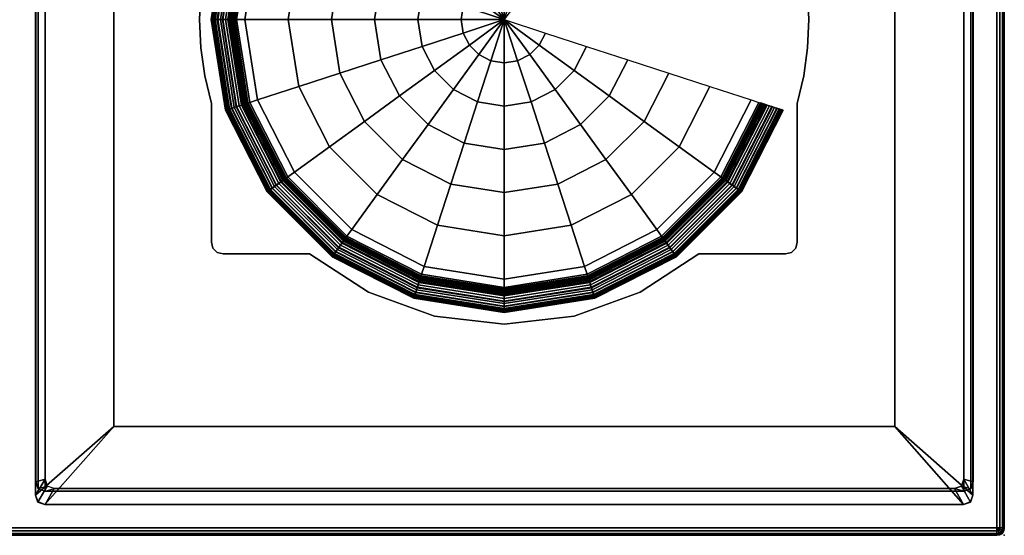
# Model space of a CAD drawing. Header units: inches. Extents: x 82 to 767, y -5 to 263.
# Tile 687 of 1056: x 667.5 to 669.57, y 105.03 to 106.11. Entities that reach past the tile are written whole.
import ezdxf
from ezdxf.enums import TextEntityAlignment as Align

# ---------------------------------------------------------------- set-up
doc = ezdxf.new("R2010")
doc.units = ezdxf.units.IN
doc.header["$MEASUREMENT"] = 0
for name, color, linetype in [('A-FURN-3-COLLECTION-NAAN-TABLE-BASE-LEGS-FOOT', 35, 'Continuous'), ('A-FURN-3-COLLECTION-NAAN-TABLE-BASE-LEGS-GLIDE', 49, 'Continuous'), ('A-FURN-3-COLLECTION-NAAN-TABLE-BASE-LEGS-HORIZONTAL', 45, 'Continuous'), ('A-FURN-3-COLLECTION-NAAN-TABLE-BASE-LEGS-VERTICAL', 45, 'Continuous'), ('A-FURN-3-COLLECTION-NAAN-TABLE-TOP-EDGE', 33, 'Continuous'), ('A-FURN-3-COLLECTION-NAAN-TABLE-TOP-SURFACE-BOTTOM', 33, 'Continuous'), ('A-FURN-3-COLLECTION-NAAN-TABLE-TOP-SURFACE-TOP', 33, 'Continuous'), ('A-FURN-3-NODE', 7, 'Continuous'), ('A-FURN-HAWORTH-ATT', 7, 'Continuous')]:
    doc.layers.add(name, color=color, linetype=linetype)
doc.styles.get("Standard").update_dxf_attribs({"font": 'arial.ttf'})

# ---------------------------------------------------------------- blocks, each defined once
blk = doc.blocks.new('HCCS-NNTC-2F-3D-3')
at = {"layer": 'A-FURN-3-COLLECTION-NAAN-TABLE-BASE-LEGS-FOOT'}
for points in [[(45.2155, -16.6863, 0.3449), (45.2155, -16.6863, 0.2976), (45.2155, -18.6156, 0.2976), (45.2155, -18.6156, 0.3449)], [(45.3797, -16.8308, 0.1546), (45.3797, -18.4711, 0.1546), (45.2155, -18.6156, 0.2976), (45.2155, -16.6863, 0.2976)], [(47.02, -18.4711, 0.1546), (47.02, -16.8308, 0.1546), (47.1842, -16.6863, 0.2976), (47.1842, -18.6156, 0.2976)], [(47.1842, -18.6156, 0.3449), (47.1842, -18.6156, 0.2976), (47.1842, -16.6863, 0.2976), (47.1842, -16.6863, 0.3449)], [(45.5846, -18.0844, 0.3096), (45.5846, -18.0844, 0.1546), (45.5846, -17.7926, 0.1546), (45.5846, -17.7926, 0.3096)], [(46.8151, -17.7926, 0.3096), (46.8151, -17.7926, 0.1546), (46.8151, -18.0844, 0.1546), (46.8151, -18.0844, 0.3096)], [(45.791, -18.109, 0.3096), (45.791, -18.109, 0.1546), (45.6092, -18.109, 0.1546), (45.6092, -18.109, 0.3096)], [(46.7905, -18.109, 0.3096), (46.7905, -18.109, 0.1546), (46.6087, -18.109, 0.1546), (46.6087, -18.109, 0.3096)], [(45.3797, -18.4711, 0.1546), (45.2351, -18.6353, 0.2976), (45.2212, -18.6296, 0.2976), (45.2155, -18.6156, 0.2976)], [(45.3797, -18.4711, 0.1546), (47.02, -18.4711, 0.1546), (47.1645, -18.6353, 0.2976), (45.2351, -18.6353, 0.2976)], [(47.02, -18.4711, 0.1546), (47.1842, -18.6156, 0.2976), (47.1784, -18.6296, 0.2976), (47.1645, -18.6353, 0.2976)], [(45.2351, -18.6353, 0.3449), (45.2351, -18.6353, 0.2976), (47.1645, -18.6353, 0.2976), (47.1645, -18.6353, 0.3449)]]:
    blk.add_3dface(points, dxfattribs=at)
for points, invisible_edges in [([(45.56, -17.6168, 0.1546), (45.3797, -18.4711, 0.1546), (45.3797, -16.8308, 0.1546)], 9), ([(47.02, -18.4711, 0.1546), (46.8397, -17.6168, 0.1546), (47.02, -16.8308, 0.1546)], 3), ([(45.3797, -18.4711, 0.1546), (45.56, -17.6168, 0.1546), (45.5627, -17.6761, 0.1546)], 9), ([(47.02, -18.4711, 0.1546), (46.8369, -17.6761, 0.1546), (46.8397, -17.6168, 0.1546)], 9), ([(45.3797, -18.4711, 0.1546), (45.5627, -17.6761, 0.1546), (45.571, -17.7349, 0.1546)], 9), ([(47.02, -18.4711, 0.1546), (46.8287, -17.7349, 0.1546), (46.8369, -17.6761, 0.1546)], 9), ([(45.3797, -18.4711, 0.1546), (45.571, -17.7349, 0.1546), (45.5846, -17.7926, 0.1546)], 9), ([(47.02, -18.4711, 0.1546), (46.8151, -17.7926, 0.1546), (46.8287, -17.7349, 0.1546)], 9), ([(45.3797, -18.4711, 0.1546), (45.5846, -17.7926, 0.1546), (45.5846, -18.0844, 0.1546)], 9), ([(47.02, -18.4711, 0.1546), (46.8151, -18.0844, 0.1546), (46.8151, -17.7926, 0.1546)], 9), ([(45.3797, -18.4711, 0.1546), (45.5846, -18.0844, 0.1546), (45.5879, -18.0967, 0.1546)], 9), ([(47.02, -18.4711, 0.1546), (46.8118, -18.0967, 0.1546), (46.8151, -18.0844, 0.1546)], 9), ([(45.3797, -18.4711, 0.1546), (45.5879, -18.0967, 0.1546), (45.5969, -18.1057, 0.1546)], 9), ([(45.3797, -18.4711, 0.1546), (45.5969, -18.1057, 0.1546), (45.6092, -18.109, 0.1546)], 9), ([(45.3797, -18.4711, 0.1546), (45.6092, -18.109, 0.1546), (45.791, -18.109, 0.1546)], 9), ([(45.3797, -18.4711, 0.1546), (45.791, -18.109, 0.1546), (45.9146, -18.1896, 0.1546)], 9), ([(47.02, -18.4711, 0.1546), (46.4851, -18.1896, 0.1546), (46.6087, -18.109, 0.1546)], 9), ([(47.02, -18.4711, 0.1546), (46.6087, -18.109, 0.1546), (46.7905, -18.109, 0.1546)], 9), ([(47.02, -18.4711, 0.1546), (46.7905, -18.109, 0.1546), (46.8028, -18.1057, 0.1546)], 9), ([(47.02, -18.4711, 0.1546), (46.8028, -18.1057, 0.1546), (46.8118, -18.0967, 0.1546)], 9), ([(45.3797, -18.4711, 0.1546), (45.9146, -18.1896, 0.1546), (46.0533, -18.2397, 0.1546)], 9), ([(47.02, -18.4711, 0.1546), (46.3464, -18.2397, 0.1546), (46.4851, -18.1896, 0.1546)], 9), ([(45.3797, -18.4711, 0.1546), (46.0533, -18.2397, 0.1546), (46.1998, -18.2567, 0.1546)], 9), ([(47.02, -18.4711, 0.1546), (46.1998, -18.2567, 0.1546), (46.3464, -18.2397, 0.1546)], 9), ([(46.1998, -18.2567, 0.1546), (47.02, -18.4711, 0.1546), (45.3797, -18.4711, 0.1546)], 9)]:
    blk.add_3dface(points, dxfattribs=dict(at, invisible_edges=invisible_edges))
at = {"layer": 'A-FURN-3-COLLECTION-NAAN-TABLE-TOP-SURFACE-BOTTOM'}
blk.add_3dface([(-47.2345, -18.6845, 28.4094), (-47.2345, 18.6845, 28.4094), (47.2345, 18.6845, 28.4094), (47.2345, -18.6845, 28.4094)], dxfattribs=at)
at = {"layer": 'A-FURN-3-COLLECTION-NAAN-TABLE-TOP-SURFACE-TOP'}
blk.add_3dface([(-47.2345, 18.6845, 29), (-47.2345, -18.6845, 29), (47.2345, -18.6845, 29), (47.2345, 18.6845, 29)], dxfattribs=at)
at = {"layer": 'A-FURN-3-NODE'}
blk.add_point((47.25, -18.7), dxfattribs=at)
at = {"layer": 'A-FURN-HAWORTH-ATT', "flags": 1}
for tag, p in [('HAWMC', (0, 0)), ('HAWPN', (0, -0.1667)), ('HAWSN', (0, -0.3333))]:
    blk.add_attdef(tag, text='', height=0.1, dxfattribs=at).set_placement(p, align=Align.TOP_CENTER)
at = {"layer": 'A-FURN-3-COLLECTION-NAAN-TABLE-BASE-LEGS-FOOT'}
mesh = blk.add_polymesh((2, 7), dxfattribs=at)
for k, corner in enumerate([(45.5846, -17.4411, 0.3096), (45.571, -17.4988, 0.3096), (45.5627, -17.5576, 0.3096), (45.56, -17.6168, 0.3096), (45.5627, -17.6761, 0.3096), (45.571, -17.7349, 0.3096), (45.5846, -17.7926, 0.3096), (45.5846, -17.4411, 0.1546), (45.571, -17.4988, 0.1546), (45.5627, -17.5576, 0.1546), (45.56, -17.6168, 0.1546), (45.5627, -17.6761, 0.1546), (45.571, -17.7349, 0.1546), (45.5846, -17.7926, 0.1546)]):
    mesh.set_mesh_vertex(divmod(k, 7), corner)
mesh = blk.add_polymesh((2, 7), dxfattribs=at)
for k, corner in enumerate([(46.8151, -17.7926, 0.3096), (46.8287, -17.7349, 0.3096), (46.8369, -17.6761, 0.3096), (46.8397, -17.6168, 0.3096), (46.8369, -17.5576, 0.3096), (46.8287, -17.4988, 0.3096), (46.8151, -17.4411, 0.3096), (46.8151, -17.7926, 0.1546), (46.8287, -17.7349, 0.1546), (46.8369, -17.6761, 0.1546), (46.8397, -17.6168, 0.1546), (46.8369, -17.5576, 0.1546), (46.8287, -17.4988, 0.1546), (46.8151, -17.4411, 0.1546)]):
    mesh.set_mesh_vertex(divmod(k, 7), corner)
mesh = blk.add_polymesh((2, 4), dxfattribs=at)
for k, corner in enumerate([(45.5846, -18.0844, 0.3096), (45.5879, -18.0967, 0.3096), (45.5969, -18.1057, 0.3096), (45.6092, -18.109, 0.3096), (45.5846, -18.0844, 0.1546), (45.5879, -18.0967, 0.1546), (45.5969, -18.1057, 0.1546), (45.6092, -18.109, 0.1546)]):
    mesh.set_mesh_vertex(divmod(k, 4), corner)
mesh = blk.add_polymesh((2, 4), dxfattribs=at)
for k, corner in enumerate([(46.7905, -18.109, 0.3096), (46.8028, -18.1057, 0.3096), (46.8118, -18.0967, 0.3096), (46.8151, -18.0844, 0.3096), (46.7905, -18.109, 0.1546), (46.8028, -18.1057, 0.1546), (46.8118, -18.0967, 0.1546), (46.8151, -18.0844, 0.1546)]):
    mesh.set_mesh_vertex(divmod(k, 4), corner)
mesh = blk.add_polymesh((2, 7), dxfattribs=at)
for k, corner in enumerate([(45.791, -18.109, 0.3096), (45.9146, -18.1896, 0.3096), (46.0533, -18.2397, 0.3096), (46.1998, -18.2567, 0.3096), (46.3464, -18.2397, 0.3096), (46.4851, -18.1896, 0.3096), (46.6087, -18.109, 0.3096), (45.791, -18.109, 0.1546), (45.9146, -18.1896, 0.1546), (46.0533, -18.2397, 0.1546), (46.1998, -18.2567, 0.1546), (46.3464, -18.2397, 0.1546), (46.4851, -18.1896, 0.1546), (46.6087, -18.109, 0.1546)]):
    mesh.set_mesh_vertex(divmod(k, 7), corner)
mesh = blk.add_polymesh((2, 3), dxfattribs=at)
for k, corner in enumerate([(45.2351, -18.6353, 0.2976), (45.2212, -18.6296, 0.2976), (45.2155, -18.6156, 0.2976), (45.2351, -18.6353, 0.3449), (45.2204, -18.6304, 0.3449), (45.2155, -18.6156, 0.3449)]):
    mesh.set_mesh_vertex(divmod(k, 3), corner)
mesh = blk.add_polymesh((2, 3), dxfattribs=at)
for k, corner in enumerate([(47.1842, -18.6156, 0.2976), (47.1784, -18.6296, 0.2976), (47.1645, -18.6353, 0.2976), (47.1842, -18.6156, 0.3449), (47.1793, -18.6304, 0.3449), (47.1645, -18.6353, 0.3449)]):
    mesh.set_mesh_vertex(divmod(k, 3), corner)
at = {"layer": 'A-FURN-3-COLLECTION-NAAN-TABLE-BASE-LEGS-GLIDE'}
mesh = blk.add_polymesh((9, 9), dxfattribs=at)
for k, corner in enumerate([(45.6173, -17.8061, 0.1988), (45.5873, -17.6168, 0.1988), (45.6173, -17.4276, 0.1988), (45.7043, -17.2568, 0.1988), (45.8398, -17.1213, 0.1988), (46.0106, -17.0343, 0.1988), (46.1998, -17.0043, 0.1988), (46.3891, -17.0343, 0.1988), (46.5599, -17.1213, 0.1988), (45.6164, -17.8064, 0.1975), (45.5863, -17.6168, 0.1975), (45.6164, -17.4273, 0.1975), (45.7035, -17.2562, 0.1975), (45.8392, -17.1205, 0.1975), (46.0103, -17.0334, 0.1975), (46.1998, -17.0033, 0.1975), (46.3894, -17.0334, 0.1975), (46.5604, -17.1205, 0.1975), (45.6157, -17.8067, 0.1961), (45.5856, -17.6168, 0.1961), (45.6157, -17.427, 0.1961), (45.7029, -17.2558, 0.1961), (45.8388, -17.1199, 0.1961), (46.01, -17.0327, 0.1961), (46.1998, -17.0026, 0.1961), (46.3897, -17.0327, 0.1961), (46.5609, -17.1199, 0.1961), (45.6151, -17.8068, 0.1942), (45.585, -17.6168, 0.1942), (45.6151, -17.4269, 0.1942), (45.7024, -17.2555, 0.1942), (45.8385, -17.1194, 0.1942), (46.0099, -17.0321, 0.1942), (46.1998, -17.002, 0.1942), (46.3898, -17.0321, 0.1942), (46.5612, -17.1194, 0.1942), (45.6147, -17.807, 0.1923), (45.5846, -17.6168, 0.1923), (45.6147, -17.4267, 0.1923), (45.7021, -17.2552, 0.1923), (45.8382, -17.1191, 0.1923), (46.0097, -17.0317, 0.1923), (46.1998, -17.0016, 0.1923), (46.39, -17.0317, 0.1923), (46.5615, -17.1191, 0.1923), (45.6145, -17.807, 0.1903), (45.5844, -17.6168, 0.1903), (45.6145, -17.4267, 0.1903), (45.702, -17.2551, 0.1903), (45.8381, -17.119, 0.1903), (46.0097, -17.0315, 0.1903), (46.1998, -17.0014, 0.1903), (46.39, -17.0315, 0.1903), (46.5616, -17.119, 0.1903), (45.6145, -17.807, 0.1884), (45.5844, -17.6168, 0.1884), (45.6145, -17.4267, 0.1884), (45.7019, -17.2551, 0.1884), (45.8381, -17.1189, 0.1884), (46.0097, -17.0315, 0.1884), (46.1998, -17.0014, 0.1884), (46.39, -17.0315, 0.1884), (46.5616, -17.1189, 0.1884), (45.6147, -17.807, 0.1864), (45.5846, -17.6168, 0.1864), (45.6147, -17.4267, 0.1864), (45.7021, -17.2552, 0.1864), (45.8382, -17.1191, 0.1864), (46.0097, -17.0317, 0.1864), (46.1998, -17.0016, 0.1864), (46.39, -17.0317, 0.1864), (46.5615, -17.1191, 0.1864), (45.615, -17.8069, 0.1845), (45.5849, -17.6168, 0.1845), (45.615, -17.4268, 0.1845), (45.7024, -17.2554, 0.1845), (45.8384, -17.1194, 0.1845), (46.0098, -17.032, 0.1845), (46.1998, -17.0019, 0.1845), (46.3899, -17.032, 0.1845), (46.5613, -17.1194, 0.1845)]):
    mesh.set_mesh_vertex(divmod(k, 9), corner)
mesh = blk.add_polymesh((9, 9), dxfattribs=at)
for k, corner in enumerate([(45.615, -17.8069, 0.1845), (45.5849, -17.6168, 0.1845), (45.615, -17.4268, 0.1845), (45.7024, -17.2554, 0.1845), (45.8384, -17.1194, 0.1845), (46.0098, -17.032, 0.1845), (46.1998, -17.0019, 0.1845), (46.3899, -17.032, 0.1845), (46.5613, -17.1194, 0.1845), (45.6153, -17.8068, 0.1654), (45.5852, -17.6168, 0.1654), (45.6153, -17.4269, 0.1654), (45.7026, -17.2556, 0.1654), (45.8386, -17.1196, 0.1654), (46.0099, -17.0323, 0.1654), (46.1998, -17.0022, 0.1654), (46.3898, -17.0323, 0.1654), (46.5611, -17.1196, 0.1654), (45.6156, -17.8067, 0.1462), (45.5856, -17.6168, 0.1462), (45.6156, -17.427, 0.1462), (45.7029, -17.2558, 0.1462), (45.8388, -17.1199, 0.1462), (46.01, -17.0326, 0.1462), (46.1998, -17.0026, 0.1462), (46.3897, -17.0326, 0.1462), (46.5609, -17.1199, 0.1462), (45.616, -17.8066, 0.1271), (45.5859, -17.6168, 0.1271), (45.616, -17.4271, 0.1271), (45.7032, -17.256, 0.1271), (45.839, -17.1202, 0.1271), (46.0101, -17.033, 0.1271), (46.1998, -17.0029, 0.1271), (46.3896, -17.033, 0.1271), (46.5607, -17.1202, 0.1271), (45.6163, -17.8064, 0.108), (45.5863, -17.6168, 0.108), (45.6163, -17.4272, 0.108), (45.7034, -17.2562, 0.108), (45.8392, -17.1204, 0.108), (46.0102, -17.0333, 0.108), (46.1998, -17.0033, 0.108), (46.3894, -17.0333, 0.108), (46.5605, -17.1204, 0.108), (45.6166, -17.8063, 0.0888), (45.5866, -17.6168, 0.0888), (45.6166, -17.4273, 0.0888), (45.7037, -17.2564, 0.0888), (45.8394, -17.1207, 0.0888), (46.0103, -17.0336, 0.0888), (46.1998, -17.0036, 0.0888), (46.3893, -17.0336, 0.0888), (46.5603, -17.1207, 0.0888), (45.617, -17.8062, 0.0697), (45.587, -17.6168, 0.0697), (45.617, -17.4275, 0.0697), (45.704, -17.2566, 0.0697), (45.8396, -17.121, 0.0697), (46.0105, -17.034, 0.0697), (46.1998, -17.004, 0.0697), (46.3892, -17.034, 0.0697), (46.5601, -17.121, 0.0697), (45.6199, -17.8053, 0.0523), (45.59, -17.6168, 0.0523), (45.6199, -17.4284, 0.0523), (45.7065, -17.2584, 0.0523), (45.8414, -17.1235, 0.0523), (46.0114, -17.0369, 0.0523), (46.1998, -17.007, 0.0523), (46.3883, -17.0369, 0.0523), (46.5583, -17.1235, 0.0523), (45.6266, -17.8031, 0.0361), (45.5971, -17.6168, 0.0361), (45.6266, -17.4306, 0.0361), (45.7122, -17.2626, 0.0361), (45.8456, -17.1292, 0.0361), (46.0136, -17.0436, 0.0361), (46.1998, -17.0141, 0.0361), (46.3861, -17.0436, 0.0361), (46.5541, -17.1292, 0.0361)]):
    mesh.set_mesh_vertex(divmod(k, 9), corner)
mesh = blk.add_polymesh((9, 9), dxfattribs=at)
for k, corner in enumerate([(45.6428, -17.7978, 0.202), (45.6141, -17.6168, 0.202), (45.6428, -17.4358, 0.202), (45.726, -17.2725, 0.202), (45.8555, -17.143, 0.202), (46.0188, -17.0598, 0.202), (46.1998, -17.0311, 0.202), (46.3808, -17.0598, 0.202), (46.5441, -17.143, 0.202), (45.6377, -17.7995, 0.202), (45.6088, -17.6168, 0.202), (45.6377, -17.4342, 0.202), (45.7217, -17.2694, 0.202), (45.8524, -17.1387, 0.202), (46.0172, -17.0547, 0.202), (46.1998, -17.0258, 0.202), (46.3825, -17.0547, 0.202), (46.5473, -17.1387, 0.202), (45.6326, -17.8011, 0.2019), (45.6035, -17.6168, 0.2019), (45.6326, -17.4326, 0.2019), (45.7174, -17.2663, 0.2019), (45.8493, -17.1344, 0.2019), (46.0155, -17.0497, 0.2019), (46.1998, -17.0205, 0.2019), (46.3841, -17.0497, 0.2019), (46.5504, -17.1344, 0.2019), (45.6276, -17.8028, 0.2019), (45.5981, -17.6168, 0.2019), (45.6276, -17.4309, 0.2019), (45.7131, -17.2632, 0.2019), (45.8462, -17.1301, 0.2019), (46.0139, -17.0446, 0.2019), (46.1998, -17.0151, 0.2019), (46.3858, -17.0446, 0.2019), (46.5535, -17.1301, 0.2019), (45.6225, -17.8044, 0.2018), (45.5928, -17.6168, 0.2018), (45.6225, -17.4293, 0.2018), (45.7088, -17.26, 0.2018), (45.843, -17.1258, 0.2018), (46.0123, -17.0395, 0.2018), (46.1998, -17.0098, 0.2018), (46.3874, -17.0395, 0.2018), (46.5566, -17.1258, 0.2018), (45.6211, -17.8049, 0.2014), (45.5913, -17.6168, 0.2014), (45.6211, -17.4288, 0.2014), (45.7075, -17.2591, 0.2014), (45.8421, -17.1245, 0.2014), (46.0118, -17.0381, 0.2014), (46.1998, -17.0083, 0.2014), (46.3879, -17.0381, 0.2014), (46.5575, -17.1245, 0.2014), (45.6197, -17.8053, 0.2008), (45.5898, -17.6168, 0.2008), (45.6197, -17.4283, 0.2008), (45.7063, -17.2583, 0.2008), (45.8413, -17.1233, 0.2008), (46.0113, -17.0367, 0.2008), (46.1998, -17.0068, 0.2008), (46.3883, -17.0367, 0.2008), (46.5584, -17.1233, 0.2008), (45.6184, -17.8058, 0.1999), (45.5885, -17.6168, 0.1999), (45.6184, -17.4279, 0.1999), (45.7052, -17.2575, 0.1999), (45.8405, -17.1222, 0.1999), (46.0109, -17.0354, 0.1999), (46.1998, -17.0055, 0.1999), (46.3888, -17.0354, 0.1999), (46.5592, -17.1222, 0.1999), (45.6173, -17.8061, 0.1988), (45.5873, -17.6168, 0.1988), (45.6173, -17.4276, 0.1988), (45.7043, -17.2568, 0.1988), (45.8398, -17.1213, 0.1988), (46.0106, -17.0343, 0.1988), (46.1998, -17.0043, 0.1988), (46.3891, -17.0343, 0.1988), (46.5599, -17.1213, 0.1988)]):
    mesh.set_mesh_vertex(divmod(k, 9), corner)
mesh = blk.add_polymesh((9, 9), dxfattribs=at)
for k, corner in enumerate([(45.6266, -17.8031, 0.0361), (45.5971, -17.6168, 0.0361), (45.6266, -17.4306, 0.0361), (45.7122, -17.2626, 0.0361), (45.8456, -17.1292, 0.0361), (46.0136, -17.0436, 0.0361), (46.1998, -17.0141, 0.0361), (46.3861, -17.0436, 0.0361), (46.5541, -17.1292, 0.0361), (45.6368, -17.7998, 0.0221), (45.6078, -17.6168, 0.0221), (45.6368, -17.4339, 0.0221), (45.7209, -17.2689, 0.0221), (45.8519, -17.1379, 0.0221), (46.0169, -17.0538, 0.0221), (46.1998, -17.0248, 0.0221), (46.3828, -17.0538, 0.0221), (46.5478, -17.1379, 0.0221), (45.6499, -17.7955, 0.011), (45.6216, -17.6168, 0.011), (45.6499, -17.4382, 0.011), (45.732, -17.277, 0.011), (45.86, -17.149, 0.011), (46.0212, -17.0669, 0.011), (46.1998, -17.0386, 0.011), (46.3785, -17.0669, 0.011), (46.5397, -17.149, 0.011), (45.6651, -17.7906, 0.0035), (45.6376, -17.6168, 0.0035), (45.6651, -17.4431, 0.0035), (45.745, -17.2864, 0.0035), (45.8694, -17.162, 0.0035), (46.0261, -17.0821, 0.0035), (46.1998, -17.0546, 0.0035), (46.3736, -17.0821, 0.0035), (46.5303, -17.162, 0.0035), (45.6816, -17.7852, 0), (45.6549, -17.6168, 0), (45.6816, -17.4484, 0), (45.759, -17.2965, 0), (45.8795, -17.176, 0), (46.0314, -17.0986, 0), (46.1998, -17.0719, 0), (46.3682, -17.0986, 0), (46.5201, -17.176, 0), (45.768, -17.7572, -0.0002), (45.7457, -17.6168, -0.0002), (45.768, -17.4765, -0.0002), (45.8325, -17.3499, -0.0002), (45.9329, -17.2495, -0.0002), (46.0595, -17.185, -0.0002), (46.1998, -17.1627, -0.0002), (46.3402, -17.185, -0.0002), (46.4668, -17.2495, -0.0002), (45.8543, -17.7291, -0.0003), (45.8366, -17.6168, -0.0003), (45.8543, -17.5046, -0.0003), (45.9059, -17.4033, -0.0003), (45.9863, -17.3229, -0.0003), (46.0876, -17.2713, -0.0003), (46.1998, -17.2536, -0.0003), (46.3121, -17.2713, -0.0003), (46.4134, -17.3229, -0.0003), (45.9407, -17.701, -0.0004), (45.9274, -17.6168, -0.0004), (45.9407, -17.5326, -0.0004), (45.9794, -17.4567, -0.0004), (46.0397, -17.3964, -0.0004), (46.1156, -17.3577, -0.0004), (46.1998, -17.3444, -0.0004), (46.284, -17.3577, -0.0004), (46.36, -17.3964, -0.0004), (46.0271, -17.673, -0.0003), (46.0182, -17.6168, -0.0003), (46.0271, -17.5607, -0.0003), (46.0529, -17.5101, -0.0003), (46.0931, -17.4699, -0.0003), (46.1437, -17.4441, -0.0003), (46.1998, -17.4352, -0.0003), (46.256, -17.4441, -0.0003), (46.3066, -17.4699, -0.0003)]):
    mesh.set_mesh_vertex(divmod(k, 9), corner)
mesh = blk.add_polymesh((9, 9), dxfattribs=at)
for k, corner in enumerate([(45.6619, -17.7916, 0.2112), (45.6342, -17.6168, 0.2112), (45.6619, -17.4421, 0.2112), (45.7422, -17.2844, 0.2112), (45.8674, -17.1592, 0.2112), (46.0251, -17.0789, 0.2112), (46.1998, -17.0512, 0.2112), (46.3746, -17.0789, 0.2112), (46.5323, -17.1592, 0.2112), (45.6615, -17.7918, 0.2088), (45.6338, -17.6168, 0.2088), (45.6615, -17.4419, 0.2088), (45.7419, -17.2841, 0.2088), (45.8671, -17.1589, 0.2088), (46.0249, -17.0785, 0.2088), (46.1998, -17.0508, 0.2088), (46.3748, -17.0785, 0.2088), (46.5326, -17.1589, 0.2088), (45.6605, -17.7921, 0.2066), (45.6328, -17.6168, 0.2066), (45.6605, -17.4416, 0.2066), (45.7411, -17.2835, 0.2066), (45.8665, -17.1581, 0.2066), (46.0246, -17.0775, 0.2066), (46.1998, -17.0498, 0.2066), (46.3751, -17.0775, 0.2066), (46.5332, -17.1581, 0.2066), (45.6591, -17.7925, 0.2048), (45.6312, -17.6168, 0.2048), (45.6591, -17.4411, 0.2048), (45.7398, -17.2826, 0.2048), (45.8656, -17.1568, 0.2048), (46.0241, -17.0761, 0.2048), (46.1998, -17.0482, 0.2048), (46.3755, -17.0761, 0.2048), (46.5341, -17.1568, 0.2048), (45.6572, -17.7931, 0.2033), (45.6293, -17.6168, 0.2033), (45.6572, -17.4405, 0.2033), (45.7383, -17.2815, 0.2033), (45.8645, -17.1553, 0.2033), (46.0235, -17.0742, 0.2033), (46.1998, -17.0463, 0.2033), (46.3761, -17.0742, 0.2033), (46.5352, -17.1553, 0.2033), (45.6551, -17.7938, 0.2024), (45.6271, -17.6168, 0.2024), (45.6551, -17.4399, 0.2024), (45.7365, -17.2802, 0.2024), (45.8632, -17.1535, 0.2024), (46.0229, -17.0721, 0.2024), (46.1998, -17.0441, 0.2024), (46.3768, -17.0721, 0.2024), (46.5365, -17.1535, 0.2024), (45.6529, -17.7946, 0.202), (45.6247, -17.6168, 0.202), (45.6529, -17.4391, 0.202), (45.7346, -17.2788, 0.202), (45.8618, -17.1516, 0.202), (46.0221, -17.0699, 0.202), (46.1998, -17.0417, 0.202), (46.3776, -17.0699, 0.202), (46.5379, -17.1516, 0.202), (45.6478, -17.7962, 0.202), (45.6194, -17.6168, 0.202), (45.6478, -17.4375, 0.202), (45.7303, -17.2757, 0.202), (45.8587, -17.1473, 0.202), (46.0205, -17.0648, 0.202), (46.1998, -17.0364, 0.202), (46.3792, -17.0648, 0.202), (46.541, -17.1473, 0.202), (45.6428, -17.7978, 0.202), (45.6141, -17.6168, 0.202), (45.6428, -17.4358, 0.202), (45.726, -17.2725, 0.202), (45.8555, -17.143, 0.202), (46.0188, -17.0598, 0.202), (46.1998, -17.0311, 0.202), (46.3808, -17.0598, 0.202), (46.5441, -17.143, 0.202)]):
    mesh.set_mesh_vertex(divmod(k, 9), corner)
mesh = blk.add_polymesh((3, 9), dxfattribs=at)
for k, corner in enumerate([(46.0271, -17.673, -0.0003), (46.0182, -17.6168, -0.0003), (46.0271, -17.5607, -0.0003), (46.0529, -17.5101, -0.0003), (46.0931, -17.4699, -0.0003), (46.1437, -17.4441, -0.0003), (46.1998, -17.4352, -0.0003), (46.256, -17.4441, -0.0003), (46.3066, -17.4699, -0.0003), (46.1135, -17.6449, -0.0002), (46.109, -17.6168, -0.0002), (46.1135, -17.5888, -0.0002), (46.1264, -17.5635, -0.0002), (46.1465, -17.5434, -0.0002), (46.1718, -17.5305, -0.0002), (46.1998, -17.526, -0.0002), (46.2279, -17.5305, -0.0002), (46.2532, -17.5434, -0.0002), (46.1998, -17.6168), (46.1998, -17.6168), (46.1998, -17.6168), (46.1998, -17.6168), (46.1998, -17.6168), (46.1998, -17.6168), (46.1998, -17.6168), (46.1998, -17.6168), (46.1998, -17.6168)]):
    mesh.set_mesh_vertex(divmod(k, 9), corner)
mesh = blk.add_polymesh((3, 9), dxfattribs=at)
for k, corner in enumerate([(46.3726, -17.673, -0.0003), (46.3468, -17.7236, -0.0003), (46.3066, -17.7638, -0.0003), (46.256, -17.7896, -0.0003), (46.1998, -17.7985, -0.0003), (46.1437, -17.7896, -0.0003), (46.0931, -17.7638, -0.0003), (46.0529, -17.7236, -0.0003), (46.0271, -17.673, -0.0003), (46.2862, -17.6449, -0.0002), (46.2733, -17.6702, -0.0002), (46.2532, -17.6903, -0.0002), (46.2279, -17.7032, -0.0002), (46.1998, -17.7077, -0.0002), (46.1718, -17.7032, -0.0002), (46.1465, -17.6903, -0.0002), (46.1264, -17.6702, -0.0002), (46.1135, -17.6449, -0.0002), (46.1998, -17.6168), (46.1998, -17.6168), (46.1998, -17.6168), (46.1998, -17.6168), (46.1998, -17.6168), (46.1998, -17.6168), (46.1998, -17.6168), (46.1998, -17.6168), (46.1998, -17.6168)]):
    mesh.set_mesh_vertex(divmod(k, 9), corner)
mesh = blk.add_polymesh((9, 9), dxfattribs=at)
for k, corner in enumerate([(46.7731, -17.8031, 0.0361), (46.6875, -17.9711, 0.0361), (46.5541, -18.1045, 0.0361), (46.3861, -18.1901, 0.0361), (46.1998, -18.2196, 0.0361), (46.0136, -18.1901, 0.0361), (45.8456, -18.1045, 0.0361), (45.7122, -17.9711, 0.0361), (45.6266, -17.8031, 0.0361), (46.7629, -17.7998, 0.0221), (46.6788, -17.9648, 0.0221), (46.5478, -18.0958, 0.0221), (46.3828, -18.1799, 0.0221), (46.1998, -18.2088, 0.0221), (46.0169, -18.1799, 0.0221), (45.8519, -18.0958, 0.0221), (45.7209, -17.9648, 0.0221), (45.6368, -17.7998, 0.0221), (46.7498, -17.7955, 0.011), (46.6676, -17.9567, 0.011), (46.5397, -18.0846, 0.011), (46.3785, -18.1668, 0.011), (46.1998, -18.1951, 0.011), (46.0212, -18.1668, 0.011), (45.86, -18.0846, 0.011), (45.732, -17.9567, 0.011), (45.6499, -17.7955, 0.011), (46.7346, -17.7906, 0.0035), (46.6547, -17.9473, 0.0035), (46.5303, -18.0717, 0.0035), (46.3736, -18.1516, 0.0035), (46.1998, -18.1791, 0.0035), (46.0261, -18.1516, 0.0035), (45.8694, -18.0717, 0.0035), (45.745, -17.9473, 0.0035), (45.6651, -17.7906, 0.0035), (46.7181, -17.7852, 0), (46.6407, -17.9371, 0), (46.5201, -18.0577, 0), (46.3682, -18.1351, 0), (46.1998, -18.1618, 0), (46.0314, -18.1351, 0), (45.8795, -18.0577, 0), (45.759, -17.9371, 0), (45.6816, -17.7852, 0), (46.6317, -17.7572, -0.0002), (46.5672, -17.8838, -0.0002), (46.4668, -17.9842, -0.0002), (46.3402, -18.0487, -0.0002), (46.1998, -18.071, -0.0002), (46.0595, -18.0487, -0.0002), (45.9329, -17.9842, -0.0002), (45.8325, -17.8838, -0.0002), (45.768, -17.7572, -0.0002), (46.5453, -17.7291, -0.0003), (46.4937, -17.8304, -0.0003), (46.4134, -17.9107, -0.0003), (46.3121, -17.9623, -0.0003), (46.1998, -17.9801, -0.0003), (46.0876, -17.9623, -0.0003), (45.9863, -17.9107, -0.0003), (45.9059, -17.8304, -0.0003), (45.8543, -17.7291, -0.0003), (46.459, -17.701, -0.0004), (46.4203, -17.777, -0.0004), (46.36, -17.8373, -0.0004), (46.284, -17.876, -0.0004), (46.1998, -17.8893, -0.0004), (46.1156, -17.876, -0.0004), (46.0397, -17.8373, -0.0004), (45.9794, -17.777, -0.0004), (45.9407, -17.701, -0.0004), (46.3726, -17.673, -0.0003), (46.3468, -17.7236, -0.0003), (46.3066, -17.7638, -0.0003), (46.256, -17.7896, -0.0003), (46.1998, -17.7985, -0.0003), (46.1437, -17.7896, -0.0003), (46.0931, -17.7638, -0.0003), (46.0529, -17.7236, -0.0003), (46.0271, -17.673, -0.0003)]):
    mesh.set_mesh_vertex(divmod(k, 9), corner)
mesh = blk.add_polymesh((9, 9), dxfattribs=at)
for k, corner in enumerate([(46.7847, -17.8069, 0.1845), (46.6973, -17.9783, 0.1845), (46.5613, -18.1143, 0.1845), (46.3899, -18.2017, 0.1845), (46.1998, -18.2318, 0.1845), (46.0098, -18.2017, 0.1845), (45.8384, -18.1143, 0.1845), (45.7024, -17.9783, 0.1845), (45.615, -17.8069, 0.1845), (46.7844, -17.8068, 0.1654), (46.6971, -17.9781, 0.1654), (46.5611, -18.1141, 0.1654), (46.3898, -18.2014, 0.1654), (46.1998, -18.2314, 0.1654), (46.0099, -18.2014, 0.1654), (45.8386, -18.1141, 0.1654), (45.7026, -17.9781, 0.1654), (45.6153, -17.8068, 0.1654), (46.784, -17.8067, 0.1462), (46.6968, -17.9779, 0.1462), (46.5609, -18.1138, 0.1462), (46.3897, -18.201, 0.1462), (46.1998, -18.2311, 0.1462), (46.01, -18.201, 0.1462), (45.8388, -18.1138, 0.1462), (45.7029, -17.9779, 0.1462), (45.6156, -17.8067, 0.1462), (46.7837, -17.8066, 0.1271), (46.6965, -17.9777, 0.1271), (46.5607, -18.1135, 0.1271), (46.3896, -18.2007, 0.1271), (46.1998, -18.2308, 0.1271), (46.0101, -18.2007, 0.1271), (45.839, -18.1135, 0.1271), (45.7032, -17.9777, 0.1271), (45.616, -17.8066, 0.1271), (46.7834, -17.8064, 0.108), (46.6962, -17.9775, 0.108), (46.5605, -18.1132, 0.108), (46.3894, -18.2004, 0.108), (46.1998, -18.2304, 0.108), (46.0102, -18.2004, 0.108), (45.8392, -18.1132, 0.108), (45.7034, -17.9775, 0.108), (45.6163, -17.8064, 0.108), (46.7831, -17.8063, 0.0888), (46.696, -17.9773, 0.0888), (46.5603, -18.113, 0.0888), (46.3893, -18.2001, 0.0888), (46.1998, -18.2301, 0.0888), (46.0103, -18.2001, 0.0888), (45.8394, -18.113, 0.0888), (45.7037, -17.9773, 0.0888), (45.6166, -17.8063, 0.0888), (46.7827, -17.8062, 0.0697), (46.6957, -17.9771, 0.0697), (46.5601, -18.1127, 0.0697), (46.3892, -18.1997, 0.0697), (46.1998, -18.2297, 0.0697), (46.0105, -18.1997, 0.0697), (45.8396, -18.1127, 0.0697), (45.704, -17.9771, 0.0697), (45.617, -17.8062, 0.0697), (46.7798, -17.8053, 0.0523), (46.6932, -17.9753, 0.0523), (46.5583, -18.1102, 0.0523), (46.3883, -18.1968, 0.0523), (46.1998, -18.2267, 0.0523), (46.0114, -18.1968, 0.0523), (45.8414, -18.1102, 0.0523), (45.7065, -17.9753, 0.0523), (45.6199, -17.8053, 0.0523), (46.7731, -17.8031, 0.0361), (46.6875, -17.9711, 0.0361), (46.5541, -18.1045, 0.0361), (46.3861, -18.1901, 0.0361), (46.1998, -18.2196, 0.0361), (46.0136, -18.1901, 0.0361), (45.8456, -18.1045, 0.0361), (45.7122, -17.9711, 0.0361), (45.6266, -17.8031, 0.0361)]):
    mesh.set_mesh_vertex(divmod(k, 9), corner)
mesh = blk.add_polymesh((9, 9), dxfattribs=at)
for k, corner in enumerate([(46.7569, -17.7978, 0.202), (46.6737, -17.9611, 0.202), (46.5441, -18.0907, 0.202), (46.3808, -18.1739, 0.202), (46.1998, -18.2026, 0.202), (46.0188, -18.1739, 0.202), (45.8555, -18.0907, 0.202), (45.726, -17.9611, 0.202), (45.6428, -17.7978, 0.202), (46.762, -17.7995, 0.202), (46.678, -17.9643, 0.202), (46.5473, -18.095, 0.202), (46.3825, -18.179, 0.202), (46.1998, -18.2079, 0.202), (46.0172, -18.179, 0.202), (45.8524, -18.095, 0.202), (45.7217, -17.9643, 0.202), (45.6377, -17.7995, 0.202), (46.767, -17.8011, 0.2019), (46.6823, -17.9674, 0.2019), (46.5504, -18.0993, 0.2019), (46.3841, -18.184, 0.2019), (46.1998, -18.2132, 0.2019), (46.0155, -18.184, 0.2019), (45.8493, -18.0993, 0.2019), (45.7174, -17.9674, 0.2019), (45.6326, -17.8011, 0.2019), (46.7721, -17.8028, 0.2019), (46.6866, -17.9705, 0.2019), (46.5535, -18.1036, 0.2019), (46.3858, -18.1891, 0.2019), (46.1998, -18.2185, 0.2019), (46.0139, -18.1891, 0.2019), (45.8462, -18.1036, 0.2019), (45.7131, -17.9705, 0.2019), (45.6276, -17.8028, 0.2019), (46.7771, -17.8044, 0.2018), (46.6909, -17.9736, 0.2018), (46.5566, -18.1079, 0.2018), (46.3874, -18.1941, 0.2018), (46.1998, -18.2239, 0.2018), (46.0123, -18.1941, 0.2018), (45.843, -18.1079, 0.2018), (45.7088, -17.9736, 0.2018), (45.6225, -17.8044, 0.2018), (46.7786, -17.8049, 0.2014), (46.6922, -17.9745, 0.2014), (46.5575, -18.1092, 0.2014), (46.3879, -18.1956, 0.2014), (46.1998, -18.2254, 0.2014), (46.0118, -18.1956, 0.2014), (45.8421, -18.1092, 0.2014), (45.7075, -17.9745, 0.2014), (45.6211, -17.8049, 0.2014), (46.78, -17.8053, 0.2008), (46.6934, -17.9754, 0.2008), (46.5584, -18.1104, 0.2008), (46.3883, -18.197, 0.2008), (46.1998, -18.2269, 0.2008), (46.0113, -18.197, 0.2008), (45.8413, -18.1104, 0.2008), (45.7063, -17.9754, 0.2008), (45.6197, -17.8053, 0.2008), (46.7813, -17.8058, 0.1999), (46.6944, -17.9762, 0.1999), (46.5592, -18.1114, 0.1999), (46.3888, -18.1983, 0.1999), (46.1998, -18.2282, 0.1999), (46.0109, -18.1983, 0.1999), (45.8405, -18.1114, 0.1999), (45.7052, -17.9762, 0.1999), (45.6184, -17.8058, 0.1999), (46.7824, -17.8061, 0.1988), (46.6954, -17.9769, 0.1988), (46.5599, -18.1124, 0.1988), (46.3891, -18.1994, 0.1988), (46.1998, -18.2294, 0.1988), (46.0106, -18.1994, 0.1988), (45.8398, -18.1124, 0.1988), (45.7043, -17.9769, 0.1988), (45.6173, -17.8061, 0.1988)]):
    mesh.set_mesh_vertex(divmod(k, 9), corner)
mesh = blk.add_polymesh((9, 9), dxfattribs=at)
for k, corner in enumerate([(46.7378, -17.7916, 0.2112), (46.6574, -17.9493, 0.2112), (46.5323, -18.0744, 0.2112), (46.3746, -18.1548, 0.2112), (46.1998, -18.1825, 0.2112), (46.0251, -18.1548, 0.2112), (45.8674, -18.0744, 0.2112), (45.7422, -17.9493, 0.2112), (45.6619, -17.7916, 0.2112), (46.7382, -17.7918, 0.2088), (46.6578, -17.9496, 0.2088), (46.5326, -18.0748, 0.2088), (46.3748, -18.1552, 0.2088), (46.1998, -18.1829, 0.2088), (46.0249, -18.1552, 0.2088), (45.8671, -18.0748, 0.2088), (45.7419, -17.9496, 0.2088), (45.6615, -17.7918, 0.2088), (46.7392, -17.7921, 0.2066), (46.6586, -17.9502, 0.2066), (46.5332, -18.0756, 0.2066), (46.3751, -18.1562, 0.2066), (46.1998, -18.1839, 0.2066), (46.0246, -18.1562, 0.2066), (45.8665, -18.0756, 0.2066), (45.7411, -17.9502, 0.2066), (45.6605, -17.7921, 0.2066), (46.7406, -17.7925, 0.2048), (46.6598, -17.9511, 0.2048), (46.5341, -18.0768, 0.2048), (46.3755, -18.1576, 0.2048), (46.1998, -18.1854, 0.2048), (46.0241, -18.1576, 0.2048), (45.8656, -18.0768, 0.2048), (45.7398, -17.9511, 0.2048), (45.6591, -17.7925, 0.2048), (46.7424, -17.7931, 0.2033), (46.6614, -17.9522, 0.2033), (46.5352, -18.0784, 0.2033), (46.3761, -18.1594, 0.2033), (46.1998, -18.1874, 0.2033), (46.0235, -18.1594, 0.2033), (45.8645, -18.0784, 0.2033), (45.7383, -17.9522, 0.2033), (45.6572, -17.7931, 0.2033), (46.7445, -17.7938, 0.2024), (46.6632, -17.9535, 0.2024), (46.5365, -18.0802, 0.2024), (46.3768, -18.1615, 0.2024), (46.1998, -18.1896, 0.2024), (46.0229, -18.1615, 0.2024), (45.8632, -18.0802, 0.2024), (45.7365, -17.9535, 0.2024), (45.6551, -17.7938, 0.2024), (46.7468, -17.7946, 0.202), (46.6651, -17.9549, 0.202), (46.5379, -18.0821, 0.202), (46.3776, -18.1638, 0.202), (46.1998, -18.192, 0.202), (46.0221, -18.1638, 0.202), (45.8618, -18.0821, 0.202), (45.7346, -17.9549, 0.202), (45.6529, -17.7946, 0.202), (46.7519, -17.7962, 0.202), (46.6694, -17.958, 0.202), (46.541, -18.0864, 0.202), (46.3792, -18.1689, 0.202), (46.1998, -18.1973, 0.202), (46.0205, -18.1689, 0.202), (45.8587, -18.0864, 0.202), (45.7303, -17.958, 0.202), (45.6478, -17.7962, 0.202), (46.7569, -17.7978, 0.202), (46.6737, -17.9611, 0.202), (46.5441, -18.0907, 0.202), (46.3808, -18.1739, 0.202), (46.1998, -18.2026, 0.202), (46.0188, -18.1739, 0.202), (45.8555, -18.0907, 0.202), (45.726, -17.9611, 0.202), (45.6428, -17.7978, 0.202)]):
    mesh.set_mesh_vertex(divmod(k, 9), corner)
mesh = blk.add_polymesh((9, 9), dxfattribs=at)
for k, corner in enumerate([(46.7824, -17.8061, 0.1988), (46.6954, -17.9769, 0.1988), (46.5599, -18.1124, 0.1988), (46.3891, -18.1994, 0.1988), (46.1998, -18.2294, 0.1988), (46.0106, -18.1994, 0.1988), (45.8398, -18.1124, 0.1988), (45.7043, -17.9769, 0.1988), (45.6173, -17.8061, 0.1988), (46.7833, -17.8064, 0.1975), (46.6962, -17.9774, 0.1975), (46.5604, -18.1132, 0.1975), (46.3894, -18.2003, 0.1975), (46.1998, -18.2303, 0.1975), (46.0103, -18.2003, 0.1975), (45.8392, -18.1132, 0.1975), (45.7035, -17.9774, 0.1975), (45.6164, -17.8064, 0.1975), (46.784, -17.8067, 0.1961), (46.6968, -17.9779, 0.1961), (46.5609, -18.1138, 0.1961), (46.3897, -18.201, 0.1961), (46.1998, -18.2311, 0.1961), (46.01, -18.201, 0.1961), (45.8388, -18.1138, 0.1961), (45.7029, -17.9779, 0.1961), (45.6157, -17.8067, 0.1961), (46.7846, -17.8068, 0.1942), (46.6972, -17.9782, 0.1942), (46.5612, -18.1142, 0.1942), (46.3898, -18.2016, 0.1942), (46.1998, -18.2317, 0.1942), (46.0099, -18.2016, 0.1942), (45.8385, -18.1142, 0.1942), (45.7024, -17.9782, 0.1942), (45.6151, -17.8068, 0.1942), (46.7849, -17.807, 0.1923), (46.6976, -17.9785, 0.1923), (46.5615, -18.1146, 0.1923), (46.39, -18.2019, 0.1923), (46.1998, -18.2321, 0.1923), (46.0097, -18.2019, 0.1923), (45.8382, -18.1146, 0.1923), (45.7021, -17.9785, 0.1923), (45.6147, -17.807, 0.1923), (46.7851, -17.807, 0.1903), (46.6977, -17.9786, 0.1903), (46.5616, -18.1147, 0.1903), (46.39, -18.2021, 0.1903), (46.1998, -18.2323, 0.1903), (46.0097, -18.2021, 0.1903), (45.8381, -18.1147, 0.1903), (45.702, -17.9786, 0.1903), (45.6145, -17.807, 0.1903), (46.7852, -17.807, 0.1884), (46.6977, -17.9786, 0.1884), (46.5616, -18.1147, 0.1884), (46.39, -18.2022, 0.1884), (46.1998, -18.2323, 0.1884), (46.0097, -18.2022, 0.1884), (45.8381, -18.1147, 0.1884), (45.7019, -17.9786, 0.1884), (45.6145, -17.807, 0.1884), (46.785, -17.807, 0.1864), (46.6976, -17.9785, 0.1864), (46.5615, -18.1146, 0.1864), (46.39, -18.202, 0.1864), (46.1998, -18.2321, 0.1864), (46.0097, -18.202, 0.1864), (45.8382, -18.1146, 0.1864), (45.7021, -17.9785, 0.1864), (45.6147, -17.807, 0.1864), (46.7847, -17.8069, 0.1845), (46.6973, -17.9783, 0.1845), (46.5613, -18.1143, 0.1845), (46.3899, -18.2017, 0.1845), (46.1998, -18.2318, 0.1845), (46.0098, -18.2017, 0.1845), (45.8384, -18.1143, 0.1845), (45.7024, -17.9783, 0.1845), (45.615, -17.8069, 0.1845)]):
    mesh.set_mesh_vertex(divmod(k, 9), corner)
at = {"layer": 'A-FURN-3-COLLECTION-NAAN-TABLE-BASE-LEGS-HORIZONTAL'}
mesh = blk.add_polymesh((2, 12), dxfattribs=dict(at, n_close=True))
for k, corner in enumerate([(45.2156, 16.6436, 26.4603), (45.2206, 16.6288, 26.4455), (45.2353, 16.6239, 26.4406), (47.1647, 16.6239, 26.4406), (47.1794, 16.6288, 26.4455), (47.1844, 16.6436, 26.4603), (47.1844, 18.5729, 28.3897), (47.1794, 18.5877, 28.4045), (47.1647, 18.5926, 28.4094), (45.2353, 18.5926, 28.4094), (45.2206, 18.5877, 28.4045), (45.2156, 18.5729, 28.3897), (45.2156, -16.6584, 26.4603), (45.2206, -16.6437, 26.4455), (45.2356, -16.6387, 26.4406), (47.1647, -16.6387, 26.4406), (47.1794, -16.6437, 26.4455), (47.1844, -16.6584, 26.4603), (47.1844, -18.5878, 28.3897), (47.1794, -18.6026, 28.4045), (47.1647, -18.6075, 28.4094), (45.2353, -18.6075, 28.4094), (45.2206, -18.6026, 28.4045), (45.2156, -18.5878, 28.3897)]):
    mesh.set_mesh_vertex(divmod(k, 12), corner)
mesh = blk.add_polymesh((2, 12), dxfattribs=dict(at, n_close=True))
for k, corner in enumerate([(45.2206, -18.6026, 28.4045), (45.2156, -18.5878, 28.3897), (45.2156, -16.6584, 26.4603), (45.2206, -16.6437, 26.4455), (45.2356, -16.6387, 26.4406), (47.1647, -16.6387, 26.4406), (47.1794, -16.6437, 26.4455), (47.1844, -16.6584, 26.4603), (47.1844, -18.5878, 28.3897), (47.1794, -18.6026, 28.4045), (47.1647, -18.6075, 28.4094), (45.2353, -18.6075, 28.4094), (45.24, -18.5969, 28.3709), (45.2352, -18.5824, 28.3565), (45.2352, -16.6916, 26.4657), (45.24, -16.6772, 26.4512), (45.2545, -16.6723, 26.4464), (47.1454, -16.6723, 26.4464), (47.1599, -16.6772, 26.4512), (47.1647, -16.6916, 26.4657), (47.1647, -18.5824, 28.3565), (47.1599, -18.5969, 28.3709), (47.1454, -18.6017, 28.3758), (45.2545, -18.6017, 28.3758)]):
    mesh.set_mesh_vertex(divmod(k, 12), corner)
at = {"layer": 'A-FURN-3-COLLECTION-NAAN-TABLE-BASE-LEGS-VERTICAL'}
mesh = blk.add_polymesh((2, 12), dxfattribs=dict(at, n_close=True))
for k, corner in enumerate([(45.2155, -18.6156, 0.3449), (45.2204, -18.6304, 0.3449), (45.2351, -18.6353, 0.3449), (47.1645, -18.6353, 0.3449), (47.1793, -18.6304, 0.3449), (47.1842, -18.6156, 0.3449), (47.1842, -16.6863, 0.3449), (47.1793, -16.6715, 0.3449), (47.1645, -16.6666, 0.3449), (45.2352, -16.6666, 0.3449), (45.2204, -16.6715, 0.3449), (45.2155, -16.6863, 0.3449), (45.2155, -18.6156, 28.3618), (45.2204, -18.6304, 28.3766), (45.2352, -18.6353, 28.3815), (47.1645, -18.6353, 28.3815), (47.1793, -18.6304, 28.3766), (47.1842, -18.6156, 28.3618), (47.1842, -16.6863, 26.4325), (47.1793, -16.6715, 26.4177), (47.1645, -16.6666, 26.4128), (45.2352, -16.6666, 26.4128), (45.2204, -16.6715, 26.4177), (45.2155, -16.6863, 26.4325)]):
    mesh.set_mesh_vertex(divmod(k, 12), corner)
mesh = blk.add_polymesh((2, 12), dxfattribs=dict(at, n_close=True))
for k, corner in enumerate([(45.2204, -16.6715, 26.4177), (45.2155, -16.6863, 26.4325), (45.2155, -18.6156, 28.3618), (45.2204, -18.6304, 28.3766), (45.2352, -18.6353, 28.3815), (47.1645, -18.6353, 28.3815), (47.1793, -18.6304, 28.3766), (47.1842, -18.6156, 28.3618), (47.1842, -16.6863, 26.4325), (47.1793, -16.6715, 26.4177), (47.1645, -16.6666, 26.4128), (45.2352, -16.6666, 26.4128), (45.24, -16.6772, 26.4512), (45.2352, -16.6916, 26.4657), (45.2352, -18.5824, 28.3565), (45.24, -18.5969, 28.3709), (45.2545, -18.6017, 28.3758), (47.1454, -18.6017, 28.3758), (47.1599, -18.5969, 28.3709), (47.1647, -18.5824, 28.3565), (47.1647, -16.6916, 26.4657), (47.1599, -16.6772, 26.4512), (47.1454, -16.6723, 26.4464), (45.2545, -16.6723, 26.4464)]):
    mesh.set_mesh_vertex(divmod(k, 12), corner)
at = {"layer": 'A-FURN-3-COLLECTION-NAAN-TABLE-TOP-EDGE'}
mesh = blk.add_polymesh((21, 10), dxfattribs=at)
for k, corner in enumerate([(47.2345, -18.6845, 29), (47.2369, -18.6902, 28.9992), (47.2389, -18.6952, 28.9961), (47.2401, -18.6981, 28.9907), (47.2407, -18.6992, 28.9845), (47.2407, -18.6992, 28.4249), (47.2401, -18.6981, 28.4187), (47.2389, -18.6952, 28.4133), (47.2369, -18.6902, 28.4102), (47.2345, -18.6845, 28.4094), (47.2345, -18.6845, 29), (47.2389, -18.6889, 28.9992), (47.2427, -18.6927, 28.9961), (47.2449, -18.6949, 28.9907), (47.2461, -18.6961, 28.9845), (47.2461, -18.6961, 28.4249), (47.2449, -18.6949, 28.4187), (47.2427, -18.6927, 28.4133), (47.2389, -18.6889, 28.4102), (47.2345, -18.6845, 28.4094), (47.2345, -18.6845, 29), (47.2402, -18.6869, 28.9992), (47.2452, -18.6889, 28.9961), (47.2481, -18.6901, 28.9907), (47.2492, -18.6907, 28.9845), (47.2492, -18.6907, 28.4249), (47.2481, -18.6901, 28.4187), (47.2452, -18.6889, 28.4133), (47.2402, -18.6869, 28.4102), (47.2345, -18.6845, 28.4094), (47.2345, -18.6845, 29), (47.2407, -18.6845, 28.9992), (47.2461, -18.6845, 28.9961), (47.2492, -18.6845, 28.9907), (47.25, -18.6845, 28.9845), (47.25, -18.6845, 28.4249), (47.2492, -18.6845, 28.4187), (47.2461, -18.6845, 28.4133), (47.2407, -18.6845, 28.4102), (47.2345, -18.6845, 28.4094), (47.2345, 18.6845, 29), (47.2407, 18.6845, 28.9992), (47.2461, 18.6845, 28.9961), (47.2492, 18.6845, 28.9907), (47.25, 18.6845, 28.9845), (47.25, 18.6845, 28.4249), (47.2492, 18.6845, 28.4187), (47.2461, 18.6845, 28.4133), (47.2407, 18.6845, 28.4102), (47.2345, 18.6845, 28.4094), (47.2345, 18.6845, 29), (47.2402, 18.6869, 28.9992), (47.2452, 18.6889, 28.9961), (47.2481, 18.6901, 28.9907), (47.2492, 18.6907, 28.9845), (47.2492, 18.6907, 28.4249), (47.2481, 18.6901, 28.4187), (47.2452, 18.6889, 28.4133), (47.2402, 18.6869, 28.4102), (47.2345, 18.6845, 28.4094), (47.2345, 18.6845, 29), (47.2389, 18.6889, 28.9992), (47.2427, 18.6927, 28.9961), (47.2449, 18.6949, 28.9907), (47.2461, 18.6961, 28.9845), (47.2461, 18.6961, 28.4249), (47.2449, 18.6949, 28.4187), (47.2427, 18.6927, 28.4133), (47.2389, 18.6889, 28.4102), (47.2345, 18.6845, 28.4094), (47.2345, 18.6845, 29), (47.2369, 18.6902, 28.9992), (47.2389, 18.6952, 28.9961), (47.2401, 18.6981, 28.9907), (47.2407, 18.6992, 28.9845), (47.2407, 18.6992, 28.4249), (47.2401, 18.6981, 28.4187), (47.2389, 18.6952, 28.4133), (47.2369, 18.6902, 28.4102), (47.2345, 18.6845, 28.4094), (47.2345, 18.6845, 29), (47.2345, 18.6907, 28.9992), (47.2345, 18.6961, 28.9961), (47.2345, 18.6992, 28.9907), (47.2345, 18.7, 28.9845), (47.2345, 18.7, 28.4249), (47.2345, 18.6992, 28.4187), (47.2345, 18.6961, 28.4133), (47.2345, 18.6907, 28.4102), (47.2345, 18.6845, 28.4094), (-47.2345, 18.6845, 29), (-47.2345, 18.6907, 28.9992), (-47.2345, 18.6961, 28.9961), (-47.2345, 18.6992, 28.9907), (-47.2345, 18.7, 28.9845), (-47.2345, 18.7, 28.4249), (-47.2345, 18.6992, 28.4187), (-47.2345, 18.6961, 28.4133), (-47.2345, 18.6907, 28.4102), (-47.2345, 18.6845, 28.4094), (-47.2345, 18.6845, 29), (-47.2369, 18.6902, 28.9992), (-47.2389, 18.6952, 28.9961), (-47.2401, 18.6981, 28.9907), (-47.2407, 18.6992, 28.9845), (-47.2407, 18.6992, 28.4249), (-47.2401, 18.6981, 28.4187), (-47.2389, 18.6952, 28.4133), (-47.2369, 18.6902, 28.4102), (-47.2345, 18.6845, 28.4094), (-47.2345, 18.6845, 29), (-47.2389, 18.6889, 28.9992), (-47.2427, 18.6927, 28.9961), (-47.2449, 18.6949, 28.9907), (-47.2461, 18.6961, 28.9845), (-47.2461, 18.6961, 28.4249), (-47.2449, 18.6949, 28.4187), (-47.2427, 18.6927, 28.4133), (-47.2389, 18.6889, 28.4102), (-47.2345, 18.6845, 28.4094), (-47.2345, 18.6845, 29), (-47.2402, 18.6869, 28.9992), (-47.2452, 18.6889, 28.9961), (-47.2481, 18.6901, 28.9907), (-47.2492, 18.6907, 28.9845), (-47.2492, 18.6907, 28.4249), (-47.2481, 18.6901, 28.4187), (-47.2452, 18.6889, 28.4133), (-47.2402, 18.6869, 28.4102), (-47.2345, 18.6845, 28.4094), (-47.2345, 18.6845, 29), (-47.2407, 18.6845, 28.9992), (-47.2461, 18.6845, 28.9961), (-47.2492, 18.6845, 28.9907), (-47.25, 18.6845, 28.9845), (-47.25, 18.6845, 28.4249), (-47.2492, 18.6845, 28.4187), (-47.2461, 18.6845, 28.4133), (-47.2407, 18.6845, 28.4102), (-47.2345, 18.6845, 28.4094), (-47.2345, -18.6845, 29), (-47.2407, -18.6845, 28.9992), (-47.2461, -18.6845, 28.9961), (-47.2492, -18.6845, 28.9907), (-47.25, -18.6845, 28.9845), (-47.25, -18.6845, 28.4249), (-47.2492, -18.6845, 28.4187), (-47.2461, -18.6845, 28.4133), (-47.2407, -18.6845, 28.4102), (-47.2345, -18.6845, 28.4094), (-47.2345, -18.6845, 29), (-47.2402, -18.6869, 28.9992), (-47.2452, -18.6889, 28.9961), (-47.2481, -18.6901, 28.9907), (-47.2492, -18.6907, 28.9845), (-47.2492, -18.6907, 28.4249), (-47.2481, -18.6901, 28.4187), (-47.2452, -18.6889, 28.4133), (-47.2402, -18.6869, 28.4102), (-47.2345, -18.6845, 28.4094), (-47.2345, -18.6845, 29), (-47.2389, -18.6889, 28.9992), (-47.2427, -18.6927, 28.9961), (-47.2449, -18.6949, 28.9907), (-47.2461, -18.6961, 28.9845), (-47.2461, -18.6961, 28.4249), (-47.2449, -18.6949, 28.4187), (-47.2427, -18.6927, 28.4133), (-47.2389, -18.6889, 28.4102), (-47.2345, -18.6845, 28.4094), (-47.2345, -18.6845, 29), (-47.2369, -18.6902, 28.9992), (-47.2389, -18.6952, 28.9961), (-47.2401, -18.6981, 28.9907), (-47.2407, -18.6992, 28.9845), (-47.2407, -18.6992, 28.4249), (-47.2401, -18.6981, 28.4187), (-47.2389, -18.6952, 28.4133), (-47.2369, -18.6902, 28.4102), (-47.2345, -18.6845, 28.4094), (-47.2345, -18.6845, 29), (-47.2345, -18.6907, 28.9992), (-47.2345, -18.6961, 28.9961), (-47.2345, -18.6992, 28.9907), (-47.2345, -18.7, 28.9845), (-47.2345, -18.7, 28.4249), (-47.2345, -18.6992, 28.4187), (-47.2345, -18.6961, 28.4133), (-47.2345, -18.6907, 28.4102), (-47.2345, -18.6845, 28.4094), (47.2345, -18.6845, 29), (47.2345, -18.6907, 28.9992), (47.2345, -18.6961, 28.9961), (47.2345, -18.6992, 28.9907), (47.2345, -18.7, 28.9845), (47.2345, -18.7, 28.4249), (47.2345, -18.6992, 28.4187), (47.2345, -18.6961, 28.4133), (47.2345, -18.6907, 28.4102), (47.2345, -18.6845, 28.4094), (47.2345, -18.6845, 29), (47.2369, -18.6902, 28.9992), (47.2389, -18.6952, 28.9961), (47.2401, -18.6981, 28.9907), (47.2407, -18.6992, 28.9845), (47.2407, -18.6992, 28.4249), (47.2401, -18.6981, 28.4187), (47.2389, -18.6952, 28.4133), (47.2369, -18.6902, 28.4102), (47.2345, -18.6845, 28.4094)]):
    mesh.set_mesh_vertex(divmod(k, 10), corner)

msp = doc.modelspace()

# ---------------------------------------------------------------- block references
msp.add_blockref('HCCS-NNTC-2F-3D-3', (622.3161, 123.731))

doc.saveas('drawing.dxf')
